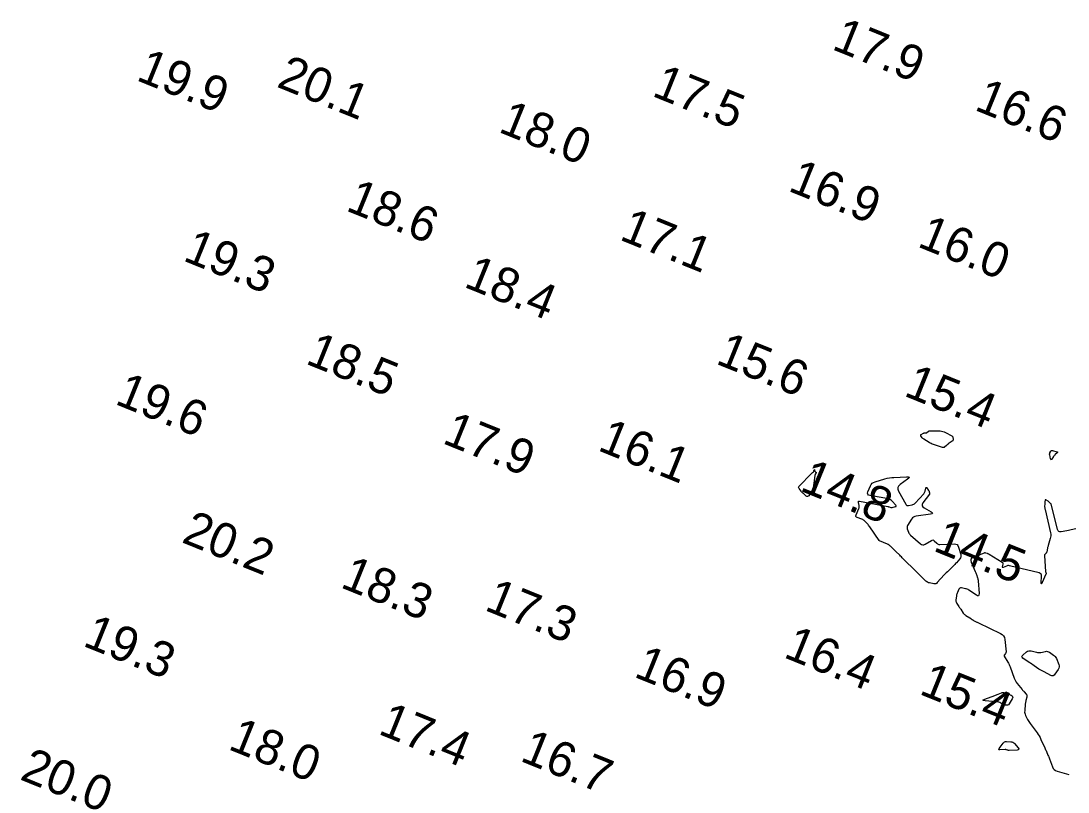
# Model space of a CAD drawing. Extents: x 3040093 to 3056816, y 408076 to 509144.
# Drawn here: x 3043801.9 to 3043951.9, y 438993.3 to 439103.7 of the extents above; entities that cross this region are included whole.
import ezdxf

# ---------------------------------------------------------------- set-up
doc = ezdxf.new("R2010")
doc.units = 0
doc.layers.add('V-CHAN-CONT-EL15', color=7, linetype='Continuous')
doc.layers.add('V-TOPO-SOUN-0810', color=7, linetype='Continuous')

msp = doc.modelspace()

# ---------------------------------------------------------------- linework, layer by layer
at = {"layer": 'V-CHAN-CONT-EL15'}
for points in [[(3043931.49, 439044.74), (3043931.53, 439044.75), (3043931.56, 439044.76), (3043931.59, 439044.78), (3043931.88, 439044.99), (3043931.94, 439045.02), (3043932, 439045.05), (3043932.07, 439045.06), (3043932.14, 439045.06), (3043933.56, 439045.03), (3043933.75, 439045.01), (3043933.94, 439044.97), (3043934.13, 439044.91), (3043934.31, 439044.83), (3043935.23, 439044.34), (3043935.29, 439044.3), (3043935.33, 439044.25), (3043935.36, 439044.19), (3043935.38, 439044.12), (3043935.41, 439043.81), (3043935.41, 439043.74), (3043935.39, 439043.68), (3043935.35, 439043.62), (3043935.3, 439043.57), (3043934.72, 439043.17), (3043934.65, 439043.11), (3043934.58, 439043.06), (3043934.51, 439043.01), (3043934.45, 439042.95), (3043934.19, 439042.71), (3043934.12, 439042.67), (3043934.05, 439042.64), (3043933.98, 439042.64), (3043933.9, 439042.65), (3043932.59, 439043.09), (3043932.43, 439043.15), (3043932.27, 439043.22), (3043932.12, 439043.3), (3043931.97, 439043.38), (3043931.22, 439043.84), (3043931.16, 439043.89), (3043931.1, 439043.94), (3043931.05, 439044), (3043931, 439044.06), (3043930.81, 439044.35), (3043930.79, 439044.41), (3043930.79, 439044.46), (3043930.81, 439044.5), (3043930.86, 439044.54), (3043931.15, 439044.7), (3043931.18, 439044.72), (3043931.22, 439044.73), (3043931.26, 439044.74), (3043931.29, 439044.74), (3043931.45, 439044.74)], [(3043949.46, 439042.21), (3043949.51, 439042.24), (3043949.57, 439042.25), (3043949.64, 439042.24), (3043950.27, 439042.06), (3043950.34, 439042.03), (3043950.37, 439041.99), (3043950.36, 439041.94), (3043950.31, 439041.89), (3043950.03, 439041.64), (3043949.96, 439041.58), (3043949.89, 439041.52), (3043949.84, 439041.44), (3043949.78, 439041.37), (3043949.53, 439040.99), (3043949.47, 439040.93), (3043949.43, 439040.91), (3043949.39, 439040.94), (3043949.36, 439041.02), (3043949.24, 439041.59), (3043949.23, 439041.66), (3043949.23, 439041.74), (3043949.25, 439041.81), (3043949.28, 439041.88), (3043949.42, 439042.15)], [(3043915.79, 439039.12), (3043915.8, 439039.1), (3043915.8, 439039.08), (3043915.79, 439039.06), (3043915.68, 439038.85), (3043915.66, 439038.8), (3043915.64, 439038.76), (3043915.63, 439038.71), (3043915.62, 439038.66), (3043915.37, 439036.86), (3043915.34, 439036.71), (3043915.29, 439036.57), (3043915.23, 439036.43), (3043915.14, 439036.3), (3043914.75, 439035.76), (3043914.67, 439035.68), (3043914.58, 439035.64), (3043914.49, 439035.66), (3043914.39, 439035.72), (3043913.97, 439036.07), (3043913.88, 439036.15), (3043913.8, 439036.23), (3043913.72, 439036.32), (3043913.65, 439036.41), (3043913.36, 439036.78), (3043913.3, 439036.88), (3043913.29, 439036.97), (3043913.31, 439037.06), (3043913.38, 439037.14), (3043915.16, 439038.96), (3043915.19, 439038.99), (3043915.22, 439039.02), (3043915.25, 439039.04), (3043915.28, 439039.07), (3043915.4, 439039.17), (3043915.43, 439039.2), (3043915.46, 439039.23), (3043915.47, 439039.26), (3043915.49, 439039.3), (3043915.53, 439039.46), (3043915.54, 439039.49), (3043915.55, 439039.5), (3043915.56, 439039.49), (3043915.57, 439039.46), (3043915.62, 439039.28), (3043915.63, 439039.26), (3043915.64, 439039.24), (3043915.66, 439039.22), (3043915.68, 439039.2), (3043915.77, 439039.14)], [(3043931.93, 439036.48), (3043931.95, 439036.43), (3043931.97, 439036.39), (3043931.99, 439036.34), (3043932.04, 439036.16), (3043932.05, 439036.11), (3043932.05, 439036.07), (3043932.04, 439036.03), (3043932.01, 439035.99), (3043931.1, 439034.72), (3043930.99, 439034.51), (3043930.98, 439034.32), (3043931.07, 439034.16), (3043931.26, 439034.01), (3043932.25, 439033.47), (3043932.43, 439033.35), (3043932.47, 439033.25), (3043932.39, 439033.18), (3043932.18, 439033.13), (3043930.14, 439032.85), (3043929.94, 439032.8), (3043929.75, 439032.71), (3043929.6, 439032.58), (3043929.46, 439032.41), (3043928.9, 439031.49), (3043928.84, 439031.37), (3043928.82, 439031.26), (3043928.82, 439031.14), (3043928.85, 439031.02), (3043929.03, 439030.53), (3043929.08, 439030.42), (3043929.15, 439030.31), (3043929.23, 439030.21), (3043929.32, 439030.12), (3043930.73, 439028.88), (3043930.89, 439028.77), (3043931.07, 439028.72), (3043931.24, 439028.74), (3043931.42, 439028.82), (3043932.32, 439029.37), (3043932.42, 439029.42), (3043932.52, 439029.43), (3043932.62, 439029.39), (3043932.71, 439029.32), (3043933.07, 439028.96), (3043933.16, 439028.88), (3043933.26, 439028.83), (3043933.38, 439028.79), (3043933.5, 439028.79), (3043935.58, 439028.86), (3043935.8, 439028.84), (3043935.98, 439028.76), (3043936.11, 439028.62), (3043936.2, 439028.41), (3043936.51, 439027.36), (3043936.54, 439027.19), (3043936.53, 439027.03), (3043936.47, 439026.88), (3043936.38, 439026.73), (3043935.9, 439026.17), (3043935.77, 439026.04), (3043935.65, 439025.9), (3043935.52, 439025.77), (3043935.39, 439025.64), (3043934.74, 439025.03), (3043934.59, 439024.88), (3043934.44, 439024.73), (3043934.29, 439024.58), (3043934.15, 439024.42), (3043933.15, 439023.32), (3043933.04, 439023.22), (3043932.92, 439023.16), (3043932.79, 439023.14), (3043932.65, 439023.15), (3043932.05, 439023.27), (3043931.9, 439023.31), (3043931.77, 439023.37), (3043931.64, 439023.44), (3043931.53, 439023.54), (3043930.74, 439024.31), (3043930.57, 439024.48), (3043930.41, 439024.64), (3043930.24, 439024.81), (3043930.07, 439024.97), (3043928.27, 439026.74), (3043928.14, 439026.87), (3043928.02, 439026.99), (3043927.89, 439027.11), (3043927.77, 439027.23), (3043927.21, 439027.78), (3043927.12, 439027.87), (3043927.02, 439027.97), (3043926.93, 439028.06), (3043926.83, 439028.15), (3043926.45, 439028.52), (3043926.35, 439028.61), (3043926.25, 439028.69), (3043926.13, 439028.76), (3043926.02, 439028.81), (3043924.89, 439029.31), (3043924.89, 439029.31), (3043924.89, 439029.31), (3043924.88, 439029.31), (3043924.88, 439029.31), (3043924.87, 439029.33), (3043924.86, 439029.33), (3043924.83, 439029.35), (3043924.83, 439029.36), (3043924.82, 439029.36), (3043924.82, 439029.37), (3043924.81, 439029.37), (3043923.48, 439031.31), (3043923.4, 439031.42), (3043923.32, 439031.53), (3043923.24, 439031.63), (3043923.15, 439031.73), (3043922.78, 439032.11), (3043922.69, 439032.2), (3043922.58, 439032.28), (3043922.47, 439032.34), (3043922.35, 439032.39), (3043921.68, 439032.62), (3043921.56, 439032.68), (3043921.49, 439032.77), (3043921.47, 439032.88), (3043921.51, 439033.02), (3043921.91, 439033.91), (3043921.95, 439034.02), (3043921.97, 439034.12), (3043921.97, 439034.23), (3043921.95, 439034.34), (3043921.85, 439034.78), (3043921.84, 439034.88), (3043921.86, 439034.94), (3043921.92, 439034.97), (3043922.02, 439034.96), (3043926.05, 439034.21), (3043926.11, 439034.2), (3043926.16, 439034.18), (3043926.22, 439034.17), (3043926.27, 439034.15), (3043926.49, 439034.08), (3043926.54, 439034.07), (3043926.6, 439034.07), (3043926.65, 439034.07), (3043926.71, 439034.08), (3043927.16, 439034.2), (3043927.24, 439034.24), (3043927.27, 439034.28), (3043927.27, 439034.33), (3043927.22, 439034.4), (3043926.7, 439034.99), (3043926.58, 439035.1), (3043926.45, 439035.19), (3043926.31, 439035.26), (3043926.16, 439035.3), (3043923.5, 439035.79), (3043923.31, 439035.86), (3043923.2, 439035.97), (3043923.17, 439036.12), (3043923.22, 439036.32), (3043923.59, 439037.19), (3043923.7, 439037.39), (3043923.84, 439037.55), (3043924.02, 439037.67), (3043924.23, 439037.76), (3043925.66, 439038.17), (3043925.98, 439038.25), (3043926.29, 439038.31), (3043926.62, 439038.35), (3043926.94, 439038.38), (3043928.75, 439038.47), (3043929, 439038.46), (3043929.1, 439038.4), (3043929.06, 439038.28), (3043928.87, 439038.12), (3043927.82, 439037.35), (3043927.61, 439037.15), (3043927.5, 439036.92), (3043927.5, 439036.68), (3043927.6, 439036.4), (3043928.64, 439034.53), (3043928.71, 439034.44), (3043928.8, 439034.37), (3043928.91, 439034.35), (3043929.03, 439034.36), (3043929.54, 439034.46), (3043929.67, 439034.49), (3043929.78, 439034.55), (3043929.88, 439034.62), (3043929.98, 439034.7), (3043931.22, 439036.04), (3043931.28, 439036.12), (3043931.33, 439036.21), (3043931.38, 439036.3), (3043931.41, 439036.4), (3043931.51, 439036.84), (3043931.53, 439036.91), (3043931.57, 439036.93), (3043931.61, 439036.92), (3043931.65, 439036.87), (3043931.9, 439036.52)], [(3043950.61, 439011.43), (3043950.61, 439011.25), (3043950.57, 439011.07), (3043950.47, 439010.9), (3043950, 439010.21), (3043949.87, 439010.07), (3043949.73, 439010), (3043949.57, 439009.99), (3043949.39, 439010.05), (3043948.43, 439010.53), (3043948.24, 439010.63), (3043948.06, 439010.73), (3043947.88, 439010.84), (3043947.71, 439010.95), (3043947.01, 439011.42), (3043946.84, 439011.54), (3043946.67, 439011.66), (3043946.49, 439011.77), (3043946.32, 439011.89), (3043945.4, 439012.53), (3043945.29, 439012.63), (3043945.25, 439012.74), (3043945.28, 439012.85), (3043945.38, 439012.96), (3043945.94, 439013.42), (3043946.08, 439013.52), (3043946.24, 439013.57), (3043946.4, 439013.58), (3043946.57, 439013.56), (3043947.34, 439013.35), (3043947.49, 439013.31), (3043947.65, 439013.3), (3043947.81, 439013.3), (3043947.97, 439013.33), (3043948.62, 439013.47), (3043948.78, 439013.49), (3043948.93, 439013.48), (3043949.07, 439013.43), (3043949.21, 439013.36), (3043949.8, 439012.96), (3043949.93, 439012.86), (3043950.04, 439012.74), (3043950.14, 439012.6), (3043950.21, 439012.45), (3043950.55, 439011.62)], [(3043942.45, 439007.58), (3043942.57, 439007.6), (3043942.69, 439007.58), (3043942.81, 439007.55), (3043943.71, 439007.21), (3043943.86, 439007.12), (3043943.94, 439007.01), (3043943.95, 439006.87), (3043943.88, 439006.71), (3043943.44, 439005.97), (3043943.34, 439005.84), (3043943.22, 439005.77), (3043943.08, 439005.76), (3043942.93, 439005.8), (3043942.27, 439006.09), (3043942.11, 439006.15), (3043941.94, 439006.2), (3043941.77, 439006.24), (3043941.59, 439006.26), (3043939.98, 439006.39), (3043939.75, 439006.43), (3043939.67, 439006.48), (3043939.74, 439006.55), (3043939.94, 439006.64), (3043941.37, 439007.16), (3043941.49, 439007.2), (3043941.61, 439007.25), (3043941.73, 439007.3), (3043941.85, 439007.35), (3043942.33, 439007.54)], [(3043943.83, 439000.53), (3043943.97, 439000.48), (3043944.09, 439000.4), (3043944.2, 439000.29), (3043944.73, 438999.68), (3043944.81, 438999.55), (3043944.82, 438999.46), (3043944.75, 438999.39), (3043944.6, 438999.36), (3043943.45, 438999.28), (3043943.4, 438999.28), (3043943.35, 438999.29), (3043943.3, 438999.3), (3043943.26, 438999.32), (3043943.07, 438999.4), (3043943.02, 438999.41), (3043942.97, 438999.43), (3043942.92, 438999.43), (3043942.87, 438999.43), (3043942.12, 438999.38), (3043942.01, 438999.39), (3043941.95, 438999.42), (3043941.95, 438999.49), (3043942, 438999.59), (3043942.56, 439000.34), (3043942.66, 439000.45), (3043942.77, 439000.53), (3043942.91, 439000.57), (3043943.06, 439000.58), (3043943.68, 439000.55)]]:
    msp.add_lwpolyline(points, close=True, dxfattribs=at)
for points in [[(3043949.44, 439034.59), (3043949.41, 439034.62), (3043949.21, 439034.79), (3043949.16, 439034.83), (3043949.11, 439034.88), (3043949.05, 439034.92), (3043949, 439034.96), (3043948.71, 439035.15), (3043948.67, 439035.17), (3043948.64, 439035.17), (3043948.61, 439035.15), (3043948.6, 439035.11), (3043948.55, 439034.88), (3043948.54, 439034.82), (3043948.54, 439034.77), (3043948.53, 439034.71), (3043948.53, 439034.65), (3043948.52, 439034.17), (3043948.53, 439034.07), (3043948.53, 439033.97), (3043948.55, 439033.87), (3043948.57, 439033.78), (3043949.35, 439030.44), (3043949.39, 439030.24), (3043949.39, 439030.04), (3043949.37, 439029.84), (3043949.33, 439029.64), (3043949.03, 439028.64), (3043949, 439028.54), (3043948.98, 439028.44), (3043948.95, 439028.34), (3043948.93, 439028.24), (3043948.82, 439027.75), (3043948.81, 439027.69), (3043948.78, 439027.63), (3043948.75, 439027.58), (3043948.72, 439027.53), (3043948.56, 439027.35), (3043948.52, 439027.3), (3043948.5, 439027.25), (3043948.49, 439027.19), (3043948.48, 439027.14), (3043948.65, 439024.93), (3043948.66, 439024.9), (3043948.66, 439024.87), (3043948.67, 439024.83), (3043948.68, 439024.8), (3043948.72, 439024.68), (3043948.73, 439024.64), (3043948.73, 439024.61), (3043948.73, 439024.58), (3043948.71, 439024.55), (3043948.17, 439023.33), (3043948.1, 439023.19), (3043948.05, 439023.14), (3043948.03, 439023.2), (3043948.03, 439023.36), (3043948.09, 439024.2), (3043948.08, 439024.39), (3043948.02, 439024.54), (3043947.89, 439024.65), (3043947.72, 439024.72), (3043943.47, 439025.74), (3043943.36, 439025.75), (3043943.25, 439025.75), (3043943.14, 439025.73), (3043943.04, 439025.7), (3043942.59, 439025.49), (3043942.52, 439025.47), (3043942.47, 439025.48), (3043942.46, 439025.52), (3043942.47, 439025.6), (3043942.57, 439025.95), (3043942.58, 439026.03), (3043942.57, 439026.1), (3043942.53, 439026.17), (3043942.46, 439026.22), (3043940.56, 439027.37), (3043940.51, 439027.41), (3043940.45, 439027.43), (3043940.39, 439027.46), (3043940.33, 439027.48), (3043940.08, 439027.56), (3043940.02, 439027.58), (3043939.96, 439027.58), (3043939.9, 439027.57), (3043939.84, 439027.56), (3043938.31, 439026.98), (3043938.1, 439026.86), (3043937.97, 439026.7), (3043937.94, 439026.5), (3043938.01, 439026.26), (3043938.59, 439024.93), (3043938.64, 439024.82), (3043938.68, 439024.71), (3043938.72, 439024.6), (3043938.76, 439024.48), (3043938.9, 439024.03), (3043938.93, 439023.92), (3043938.96, 439023.81), (3043938.98, 439023.69), (3043938.99, 439023.57), (3043939.13, 439021.77), (3043939.12, 439021.56), (3043939.05, 439021.45), (3043938.92, 439021.44), (3043938.74, 439021.53), (3043937.66, 439022.25), (3043937.55, 439022.32), (3043937.43, 439022.37), (3043937.3, 439022.42), (3043937.17, 439022.45), (3043936.61, 439022.56), (3043936.49, 439022.57), (3043936.39, 439022.54), (3043936.31, 439022.48), (3043936.25, 439022.39), (3043936.03, 439021.93), (3043935.98, 439021.81), (3043935.94, 439021.69), (3043935.91, 439021.57), (3043935.89, 439021.45), (3043935.82, 439020.8), (3043935.82, 439020.68), (3043935.84, 439020.56), (3043935.88, 439020.45), (3043935.94, 439020.34), (3043936.22, 439019.92), (3043936.3, 439019.81), (3043936.37, 439019.71), (3043936.44, 439019.6), (3043936.51, 439019.5), (3043936.87, 439018.97), (3043936.95, 439018.87), (3043937.03, 439018.77), (3043937.13, 439018.69), (3043937.23, 439018.62), (3043937.81, 439018.28), (3043937.86, 439018.25), (3043937.9, 439018.22), (3043937.94, 439018.19), (3043937.98, 439018.16), (3043938.15, 439018.03), (3043938.19, 439018), (3043938.24, 439017.98), (3043938.28, 439017.95), (3043938.33, 439017.92), (3043938.72, 439017.72), (3043938.8, 439017.68), (3043938.88, 439017.64), (3043938.96, 439017.6), (3043939.05, 439017.56), (3043942.2, 439016.05), (3043942.45, 439015.89), (3043942.64, 439015.69), (3043942.76, 439015.45), (3043942.83, 439015.16), (3043943, 439013.43), (3043943, 439013.37), (3043942.98, 439013.31), (3043942.96, 439013.25), (3043942.92, 439013.2), (3043942.75, 439012.99), (3043942.71, 439012.94), (3043942.7, 439012.89), (3043942.71, 439012.83), (3043942.73, 439012.78), (3043943.26, 439011.94), (3043943.35, 439011.78), (3043943.44, 439011.62), (3043943.51, 439011.45), (3043943.58, 439011.27), (3043944.15, 439009.67), (3043944.24, 439009.46), (3043944.34, 439009.26), (3043944.45, 439009.07), (3043944.59, 439008.9), (3043945.3, 439008.03), (3043945.37, 439007.94), (3043945.44, 439007.85), (3043945.52, 439007.77), (3043945.59, 439007.68), (3043945.89, 439007.34), (3043945.95, 439007.25), (3043945.98, 439007.16), (3043945.99, 439007.06), (3043945.97, 439006.95), (3043945.84, 439006.45), (3043945.81, 439006.33), (3043945.78, 439006.2), (3043945.76, 439006.08), (3043945.75, 439005.96), (3043945.66, 439004.96), (3043945.65, 439004.8), (3043945.67, 439004.63), (3043945.71, 439004.48), (3043945.78, 439004.32), (3043946.08, 439003.72), (3043946.16, 439003.57), (3043946.25, 439003.43), (3043946.34, 439003.29), (3043946.44, 439003.15), (3043947.44, 439001.82), (3043947.6, 439001.6), (3043947.74, 439001.37), (3043947.88, 439001.14), (3043947.99, 439000.89), (3043948.55, 438999.67), (3043948.6, 438999.54), (3043948.66, 438999.41), (3043948.72, 438999.28), (3043948.77, 438999.15), (3043948.99, 438998.63), (3043949.05, 438998.5), (3043949.1, 438998.37), (3043949.15, 438998.24), (3043949.2, 438998.11), (3043949.64, 438996.94), (3043949.75, 438996.72), (3043949.9, 438996.55), (3043950.09, 438996.41), (3043950.31, 438996.32), (3043951.98, 438995.86)], [(3043954.68, 439031.41), (3043954.61, 439031.39), (3043952.54, 439030.91), (3043952.34, 439030.87), (3043952.13, 439030.82), (3043951.92, 439030.78), (3043951.71, 439030.74), (3043950.88, 439030.58), (3043950.69, 439030.57), (3043950.54, 439030.62), (3043950.44, 439030.74), (3043950.37, 439030.91), (3043949.44, 439034.59)]]:
    msp.add_lwpolyline(points, dxfattribs=at)

# ---------------------------------------------------------------- texts
at = {"layer": 'V-TOPO-SOUN-0810'}
for s, p in [('17.9 ', (3043917.9, 439099.73)), ('19.9 ', (3043818.29, 439095.3)), ('20.1 ', (3043838.4, 439094.35)), ('17.5 ', (3043892.14, 439093.04)), ('16.6 ', (3043938.31, 439091.04)), ('18.0 ', (3043870.16, 439087.89)), ('16.9 ', (3043911.63, 439079.46)), ('18.6 ', (3043848.31, 439076.64)), ('17.1 ', (3043887.49, 439072.47)), ('16.0 ', (3043930.14, 439071.48)), ('19.3 ', (3043824.99, 439069.48)), ('18.4 ', (3043865.21, 439065.71)), ('18.5 ', (3043842.54, 439054.72)), ('15.6 ', (3043901.27, 439054.72)), ('15.4 ', (3043928.2, 439050.13)), ('19.6 ', (3043815.24, 439048.95)), ('17.9 ', (3043862.13, 439043.34)), ('16.1 ', (3043884.37, 439042.32)), ('14.8 ', (3043913.31, 439036.54)), ('20.2 ', (3043824.79, 439029.16)), ('14.5 ', (3043932.4, 439027.95)), ('18.3 ', (3043847.53, 439022.7)), ('17.3 ', (3043868.16, 439019.45)), ('19.3 ', (3043810.65, 439014.33)), ('16.4 ', (3043910.98, 439012.69)), ('16.9 ', (3043889.55, 439009.9)), ('15.4 ', (3043930.4, 439007.44)), ('17.4 ', (3043852.94, 439001.73)), ('18.0 ', (3043831.45, 438999.54)), ('16.7 ', (3043873.25, 438997.86)), ('20.0 ', (3043801.63, 438995.21))]:
    msp.add_text(s, height=5, rotation=338, dxfattribs=at).set_placement(p)

doc.saveas('drawing.dxf')
